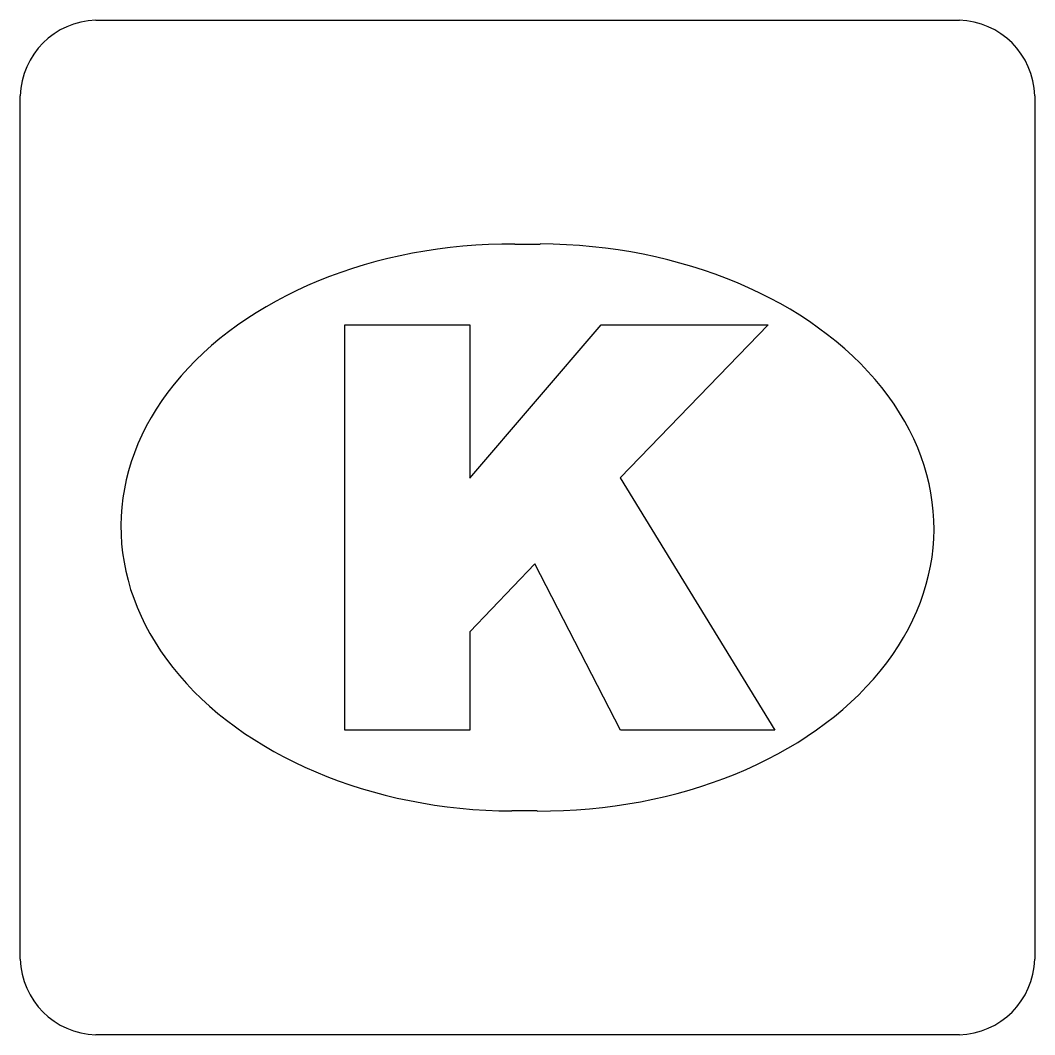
# Model space of a CAD drawing. Extents: x 164150 to 165261, y 382513 to 383432.
# Drawn here: x 164340.288 to 164341.289, y 383121.87 to 383122.87 of the extents above; entities that cross this region are included whole.
import ezdxf

# ---------------------------------------------------------------- set-up
doc = ezdxf.new("R2010")
doc.units = 0
doc.layers.add('IMGEO_Kolk', color=7, linetype='Continuous')

msp = doc.modelspace()

# ---------------------------------------------------------------- linework, layer by layer
at = {"layer": 'IMGEO_Kolk'}
for p, q in [((164340.3629, 383122.8705), (164341.2151, 383122.8705)), ((164340.2885, 383121.9439), (164340.2885, 383122.7961)), ((164341.2895, 383122.7961), (164341.2895, 383121.9439)), ((164340.7765, 383122.6497), (164340.8015, 383122.6497)), ((164340.7985, 383122.0903), (164340.7736, 383122.0903)), ((164341.2151, 383121.8695), (164340.3629, 383121.8695))]:
    msp.add_line(p, q, dxfattribs=at)
for points in [[(164340.3629, 383122.8705), (164341.2151, 383122.8705)], [(164340.2885, 383121.9439), (164340.2885, 383122.7961)], [(164341.2895, 383122.7961), (164341.2895, 383121.9439)], [(164340.6087, 383122.57), (164340.7322, 383122.57), (164340.7322, 383122.4188), (164340.8618, 383122.57), (164341.0264, 383122.57), (164340.8803, 383122.4191), (164341.0329, 383122.17), (164340.8806, 383122.17), (164340.7963, 383122.3342), (164340.7322, 383122.2672), (164340.7322, 383122.17), (164340.6087, 383122.17), (164340.6087, 383122.57)], [(164341.2151, 383121.8695), (164340.3629, 383121.8695)]]:
    msp.add_lwpolyline(points, dxfattribs=at)
for centre, start, end in [((164340.365, 383122.794), 91.552, 178.448), ((164340.365, 383122.794), 91.552, 178.448), ((164341.213, 383122.794), 1.552, 88.448), ((164341.213, 383122.794), 1.552, 88.448), ((164340.365, 383121.946), 181.552, 268.448), ((164340.365, 383121.946), 181.552, 268.448), ((164341.213, 383121.946), 271.552, 358.448), ((164341.213, 383121.946), 271.552, 358.448)]:
    msp.add_arc(centre, 0.0765, start, end, dxfattribs=at)
for centre, major_axis, ratio, start_param, end_param in [((164340.775, 383122.37), (-0.3872, 0.002), 0.722429, 4.712389, 7.853982), ((164340.8, 383122.37), (-0.3901, 0.002), 0.717154, 1.570796, 4.712389)]:
    msp.add_ellipse(centre, major_axis=major_axis, ratio=ratio, start_param=start_param, end_param=end_param, dxfattribs=at)

doc.saveas('drawing.dxf')
